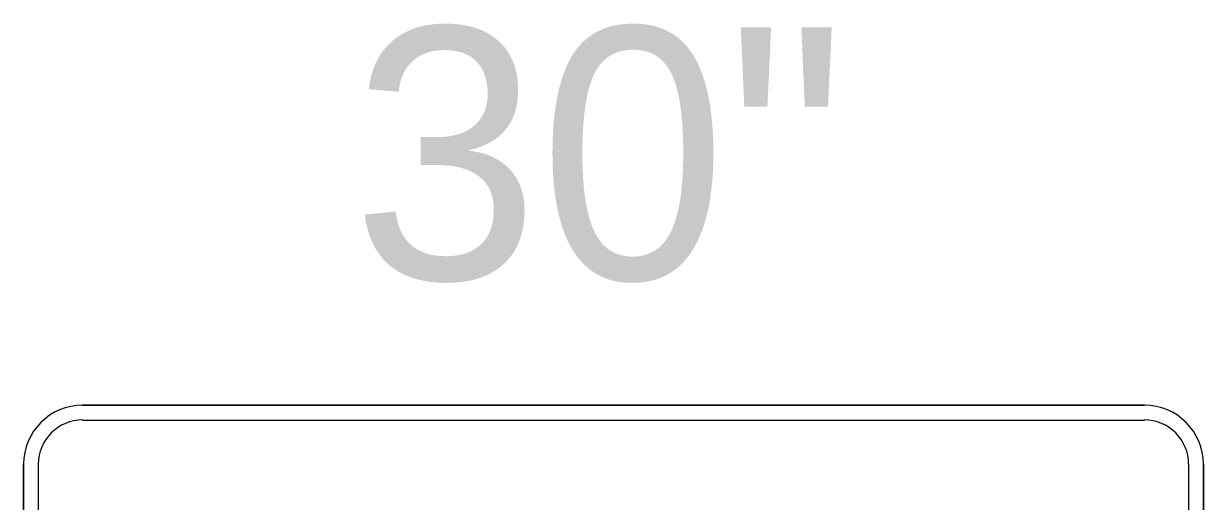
# Model space of a CAD drawing. Extents: x 99958 to 100176, y 99935 to 100011.
# Drawn here: x 100105.3149 to 100105.6524, y 99943.5825 to 99943.7191 of the extents above; entities that cross this region are included whole.
import ezdxf

# ---------------------------------------------------------------- set-up
doc = ezdxf.new("R2010")
doc.units = 0
doc.layers.add('TR_SN_ConstructionSigns', color=7, linetype='Continuous')

msp = doc.modelspace()

# ---------------------------------------------------------------- linework, layer by layer
at = {"layer": 'TR_SN_ConstructionSigns'}
for p, q in [((100105.63549, 99943.61001), (100105.33174, 99943.61001)), ((100105.63549, 99943.61001), (100105.33174, 99943.61001)), ((100105.33174, 99943.61001), (100105.63549, 99943.61001)), ((100105.33174, 99943.60579), (100105.63549, 99943.60579)), ((100105.31487, 99943.59314), (100105.31487, 99943.35689)), ((100105.31487, 99943.59314), (100105.31487, 99943.35689)), ((100105.31487, 99943.35689), (100105.31487, 99943.59314)), ((100105.31909, 99943.35689), (100105.31909, 99943.59314)), ((100105.64815, 99943.59314), (100105.64815, 99943.35689)), ((100105.65237, 99943.35689), (100105.65237, 99943.59314)), ((100105.65237, 99943.35689), (100105.65237, 99943.59314)), ((100105.65237, 99943.59314), (100105.65237, 99943.35689))]:
    msp.add_line(p, q, dxfattribs=at)
for centre, radius, start, end in [((100105.33174, 99943.59314), 0.01688, 90, 180), ((100105.33174, 99943.59314), 0.01688, 90, 180), ((100105.33174, 99943.59314), 0.01688, 90, 180), ((100105.63549, 99943.59314), 0.01688, 0, 90), ((100105.63549, 99943.59314), 0.01688, 0, 90), ((100105.63549, 99943.59314), 0.01688, 0, 90), ((100105.33174, 99943.59314), 0.01266, 90, 180), ((100105.63549, 99943.59314), 0.01266, 0, 90)]:
    msp.add_arc(centre, radius, start, end, dxfattribs=at)

# ---------------------------------------------------------------- texts
msp.add_text('30"', height=0.072, rotation=360, dxfattribs=at).set_placement((100105.40885, 99943.64601))

doc.saveas('drawing.dxf')
